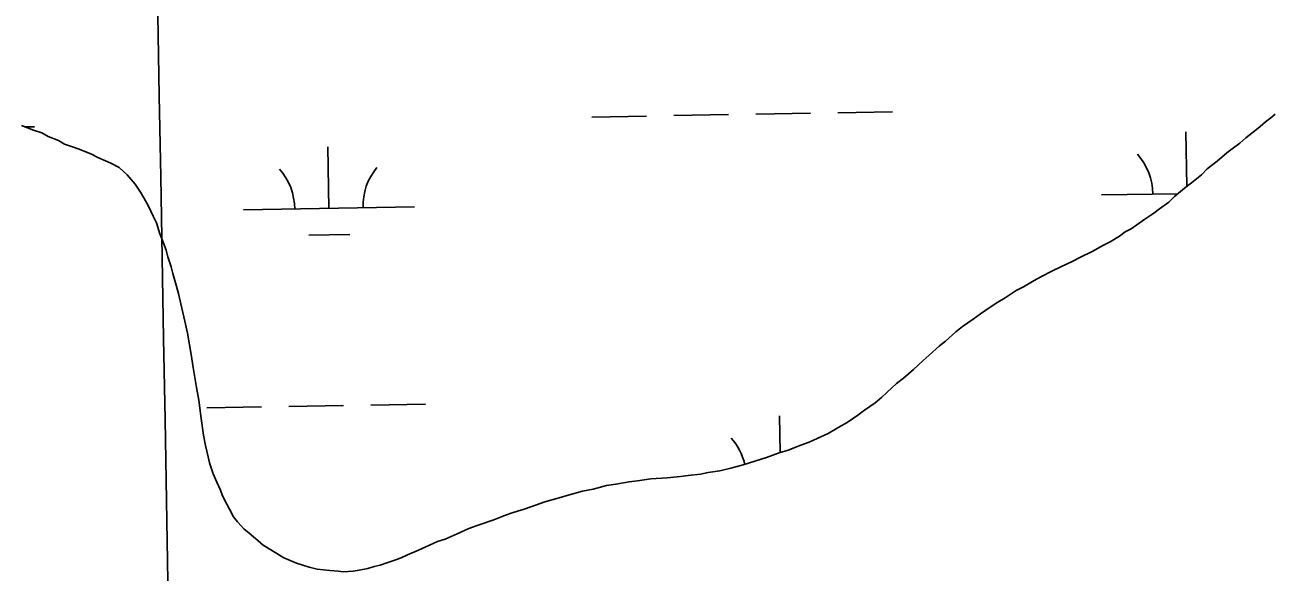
# Model space of a CAD drawing. Extents: x 3892998 to 3931244, y 278583 to 304547.
# Drawn here: x 3923473 to 3924203, y 300197 to 300516 of the extents above; entities that cross this region are included whole.
import ezdxf

# ---------------------------------------------------------------- set-up
doc = ezdxf.new("R2010")
doc.units = 0
for name, color, linetype in [('V-GRID-MAJR', 7, 'Continuous'), ('V-TOPO-SHOR', 7, 'Continuous'), ('V-WETL-SWMP', 7, 'Continuous')]:
    doc.layers.add(name, color=color, linetype=linetype)

msp = doc.modelspace()

# ---------------------------------------------------------------- linework, layer by layer
at = {"layer": 'V-GRID-MAJR'}
msp.add_spline([(3923832.739, 284475.12200000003), (3923726.113, 290533.094), (3923619.453, 296592.991), (3923512.793, 302652.882), (3923512.759, 302654.813)], degree=3, dxfattribs=at)
at = {"layer": 'V-TOPO-SHOR'}
for points in [[(3924203.718, 300464.30700000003), (3924201.0870000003, 300462.114), (3924198.133, 300459.928), (3924194.842, 300457.106), (3924191.881, 300454.599), (3924186.626, 300450.534), (3924183.003, 300447.39900000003), (3924179.3880000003, 300444.585), (3924175.454, 300441.779), (3924169.853, 300436.755), (3924163.944, 300432.385), (3924160.639, 300428.918), (3924154.722, 300424.226), (3924150.7800000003, 300421.096), (3924144.855, 300416.083), (3924141.555, 300412.93700000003), (3924135.9790000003, 300408.882), (3924132.694, 300406.381), (3924127.455, 300402.961), (3924122.859, 300399.527), (3924119.582, 300397.35000000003), (3924115.992, 300395.5), (3924112.707, 300393.002), (3924107.147, 300389.59), (3924103.233, 300387.749), (3924096.698, 300384.038), (3924089.845, 300380.656), (3924084.951, 300378.197), (3924078.43, 300375.131), (3924073.535, 300372.669), (3924066.685, 300369.288), (3924062.765, 300367.125), (3924056.549, 300363.406), (3924052.308, 300361.254), (3924045.754, 300356.898), (3924041.504, 300354.422), (3924037.576, 300351.93700000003), (3924031.346, 300347.57300000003), (3924027.08, 300344.454)], [(3923558.142, 300375.088), (3923556.026, 300380.941), (3923555.154, 300384.83), (3923553.0300000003, 300390.362), (3923551.512, 300394.267), (3923549.413, 300400.766), (3923547.572, 300404.677), (3923544.811, 300410.547), (3923542.0300000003, 300415.45), (3923540.1720000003, 300418.716), (3923537.059, 300423.306), (3923532.359, 300428.897), (3923527.628, 300433.204), (3923522.848, 300435.576), (3923519.66, 300436.942), (3923515.1950000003, 300438.983), (3923511.375, 300441.009), (3923505.307, 300443.411), (3923501.473, 300444.794), (3923495.721, 300446.866), (3923492.223, 300448.88300000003), (3923486.156, 300451.288), (3923482.3370000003, 300453.313), (3923477.543, 300455.04), (3923470.518, 300457.788)], [(3924027.08, 300344.454), (3924020.85, 300340.09), (3924016.9080000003, 300336.96), (3924010.977, 300331.623), (3924007.362, 300328.809), (3924001.431, 300323.472), (3923997.81, 300320.337), (3923992.201, 300314.991), (3923986.278, 300309.976), (3923982.3340000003, 300306.849), (3923976.7320000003, 300301.825), (3923973.435, 300298.681), (3923969.812, 300295.544), (3923963.582, 300291.181), (3923959.648, 300288.376), (3923953.418, 300284.011), (3923948.515, 300281.228), (3923942.299, 300277.511), (3923938.0640000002, 300275.678), (3923931.222, 300272.618), (3923926.343, 300270.802), (3923918.856, 300267.75800000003), (3923913.662, 300266.272), (3923906.183, 300263.552), (3923899.363, 300261.45900000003), (3923892.541, 300259.368), (3923888.322, 300258.18), (3923885.4, 300257.283), (3923878.918, 300255.827), (3923872.12, 300254.7), (3923867.588, 300253.842), (3923860.4760000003, 300253.048), (3923855.951, 300252.511), (3923848.196, 300251.731), (3923838.507, 300250.998), (3923830.745, 300249.896), (3923825.895, 300249.367), (3923818.125, 300247.942), (3923812.6240000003, 300247.108), (3923804.8370000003, 300245.04), (3923798.685, 300243.897), (3923790.248, 300241.521), (3923785.054, 300240.03500000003), (3923776.614, 300237.659), (3923771.736, 300235.842), (3923764.586, 300233.436), (3923758.088, 300231.337), (3923753.539, 300229.833), (3923746.703, 300227.097), (3923736.952, 300223.786), (3923732.074, 300221.969), (3923725.2320000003, 300218.912), (3923718.387, 300215.852), (3923713.839, 300214.351), (3923706.994, 300211.291), (3923702.759, 300209.46), (3923696.2460000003, 300206.714), (3923692.656, 300204.866), (3923687.778, 300203.05), (3923684.855, 300202.153), (3923680.305, 300200.652), (3923676.737, 300199.771), (3923673.163, 300198.567), (3923667.984, 300197.72500000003), (3923664.427, 300197.166), (3923658.934, 300196.654), (3923655.719, 300197.051), (3923650.895, 300197.491), (3923643.5, 300198.315), (3923638.691, 300199.396), (3923631.335, 300201.829), (3923623.995, 300204.907), (3923617.323, 300208.938), (3923611.9220000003, 300212.29), (3923608.762, 300214.947), (3923603.71, 300219.25800000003), (3923600.549, 300221.914), (3923596.7770000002, 300225.873), (3923594.592, 300228.826), (3923592.122, 300233.39900000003), (3923590.582, 300236.338), (3923588.12, 300241.233), (3923586.91, 300244.485), (3923584.764, 300249.05), (3923582.623, 300253.936), (3923580.524, 300260.435), (3923579.644, 300264), (3923578.187, 300270.482), (3923577.0470000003, 300276.636), (3923575.668, 300286.34), (3923574.313, 300297.01), (3923572.881, 300304.45900000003), (3923570.9050000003, 300316.112), (3923569.8030000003, 300323.876), (3923567.519, 300336.18), (3923566.08, 300343.305), (3923563.7430000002, 300353.355), (3923562.281, 300359.515), (3923560.204, 300366.98), (3923559.014, 300371.199), (3923558.142, 300375.088)]]:
    msp.add_lwpolyline(points, dxfattribs=at)
at = {"layer": 'V-WETL-SWMP'}
for p, q in [((3923803.982581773, 300462.6445041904), (3923835.977788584, 300463.1983463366)), ((3923851.975391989, 300463.47526740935), (3923883.9705988, 300464.0291095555)), ((3923899.968202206, 300464.30603062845), (3923931.963409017, 300464.8598727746)), ((3923947.961012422, 300465.13679384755), (3923979.9562192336, 300465.6906359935)), ((3924198.133, 300459.929), (3924194.842, 300457.107)), ((3924201.0870000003, 300462.114), (3924198.133, 300459.929)), ((3924203.719, 300464.30700000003), (3924201.0870000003, 300462.114)), ((3923477.543, 300455.04), (3923470.517, 300457.788)), ((3923472.759344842, 300456.91097699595), (3923478.1233986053, 300457.00382962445)), ((3923482.3370000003, 300453.313), (3923477.543, 300455.04)), ((3923486.156, 300451.287), (3923482.3370000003, 300453.31300000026)), ((3924152.052321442, 300422.1071317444), (3924151.5017064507, 300453.9159073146)), ((3924191.88, 300454.599), (3924186.625, 300450.53500000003)), ((3924194.842, 300457.107), (3924191.88, 300454.599)), ((3923492.223, 300448.884), (3923486.156, 300451.2869999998)), ((3923495.721, 300446.866), (3923492.223, 300448.884)), ((3923501.473, 300444.793), (3923495.721, 300446.866)), ((3923505.308, 300443.411), (3923501.473, 300444.793)), ((3923650.2919582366, 300409.23449328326), (3923649.6688858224, 300445.22910094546)), ((3924179.389, 300444.585), (3924175.454, 300441.778)), ((3924183.003, 300447.39900000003), (3924179.389, 300444.585)), ((3924186.625, 300450.53500000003), (3924183.003, 300447.39900000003)), ((3923511.375, 300441.009), (3923505.308, 300443.411)), ((3923515.1950000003, 300438.983), (3923511.375, 300441.009)), ((3923519.659, 300436.941), (3923515.1950000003, 300438.983)), ((3923522.849, 300435.575), (3923519.659, 300436.941)), ((3924175.454, 300441.778), (3924169.852, 300436.755)), ((3923527.628, 300433.203), (3923522.849, 300435.5749999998)), ((3923532.359, 300428.898), (3923527.628, 300433.203)), ((3924163.9450000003, 300432.3849999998), (3924160.6380000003, 300428.918)), ((3924169.852, 300436.755), (3924163.9450000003, 300432.3849999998)), ((3923537.06, 300423.305), (3923532.359, 300428.898)), ((3923540.173, 300418.717), (3923537.06, 300423.305)), ((3924154.722, 300424.22500000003), (3924150.779, 300421.097)), ((3924160.6380000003, 300428.918), (3924154.722, 300424.22500000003)), ((3923542.029, 300415.449), (3923540.173, 300418.717)), ((3923544.812, 300410.54600000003), (3923542.029, 300415.449)), ((3924102.1322682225, 300417.0559212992), (3924146.921284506, 300417.8312263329)), ((3924144.855, 300416.082), (3924141.556, 300412.93700000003)), ((3924150.779, 300421.097), (3924144.855, 300416.082)), ((3923547.572, 300404.677), (3923544.812, 300410.54600000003)), ((3923600.2994475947, 300408.36911493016), (3923700.2844688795, 300410.09987163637)), ((3924135.978, 300408.881), (3924132.694, 300406.38099999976)), ((3924141.556, 300412.93700000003), (3924135.978, 300408.881)), ((3923549.412, 300400.765), (3923547.572, 300404.677)), ((3923551.512, 300394.267), (3923549.412, 300400.765)), ((3924127.454, 300402.962), (3924122.859, 300399.526)), ((3924132.694, 300406.381), (3924127.454, 300402.96200000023)), ((3923553.029, 300390.362), (3923551.512, 300394.267)), ((3923638.5608287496, 300393.5981138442), (3923662.5572338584, 300394.01349545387)), ((3924112.708, 300393.001), (3924107.146, 300389.589)), ((3924115.992, 300395.501), (3924112.708, 300393.001)), ((3924119.583, 300397.349), (3924115.992, 300395.501)), ((3924122.859, 300399.526), (3924119.583, 300397.349)), ((3923555.153, 300384.831), (3923553.029, 300390.362)), ((3924103.233, 300387.749), (3924096.697, 300384.038)), ((3924107.146, 300389.589), (3924103.233, 300387.749)), ((3923556.026, 300380.942), (3923555.153, 300384.831)), ((3923558.142, 300375.088), (3923556.026, 300380.942)), ((3924089.846, 300380.657), (3924084.951, 300378.196)), ((3924096.697, 300384.038), (3924089.846, 300380.657)), ((3923559.015, 300371.199), (3923558.142, 300375.088)), ((3923560.203, 300366.98), (3923559.015, 300371.199)), ((3924073.5360000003, 300372.669), (3924066.685, 300369.288)), ((3924078.43, 300375.13), (3924073.5360000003, 300372.669)), ((3924084.951, 300378.196), (3924078.43, 300375.13)), ((3923562.2800000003, 300359.515), (3923560.203, 300366.98)), ((3924062.764, 300367.126), (3924056.5500000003, 300363.407)), ((3924066.685, 300369.288), (3924062.764, 300367.126)), ((3923563.7430000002, 300353.355), (3923562.2800000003, 300359.515)), ((3924045.755, 300356.89799999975), (3924041.505, 300354.42100000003)), ((3924052.307, 300361.253), (3924045.755, 300356.89799999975)), ((3924056.5500000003, 300363.407), (3924052.307, 300361.253)), ((3923566.08, 300343.306), (3923563.7430000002, 300353.355)), ((3924037.577, 300351.93700000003), (3924031.347, 300347.574)), ((3924041.505, 300354.42100000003), (3924037.577, 300351.93700000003)), ((3923567.52, 300336.179), (3923566.08, 300343.306)), ((3924027.0810000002, 300344.453), (3924020.8510000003, 300340.09000000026)), ((3924031.347, 300347.574), (3924027.0810000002, 300344.453)), ((3923569.8030000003, 300323.875), (3923567.52, 300336.179)), ((3924016.907, 300336.9609999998), (3924010.9760000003, 300331.624)), ((3924020.8510000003, 300340.0899999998), (3924016.907, 300336.9609999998)), ((3924007.363, 300328.81), (3924001.432, 300323.473)), ((3924010.9760000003, 300331.624), (3924007.363, 300328.81)), ((3923570.9050000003, 300316.11100000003), (3923569.8030000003, 300323.875)), ((3923997.81, 300320.336), (3923992.201, 300314.991)), ((3924001.432, 300323.473), (3923997.81, 300320.336)), ((3923572.881, 300304.45899999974), (3923570.9050000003, 300316.11100000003)), ((3923992.201, 300314.991), (3923986.278, 300309.976)), ((3923982.3340000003, 300306.848), (3923976.733, 300301.825)), ((3923986.278, 300309.976), (3923982.3340000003, 300306.848)), ((3923574.313, 300297.01), (3923572.881, 300304.45899999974)), ((3923973.434, 300298.681), (3923969.813, 300295.544)), ((3923976.733, 300301.825), (3923973.434, 300298.681)), ((3923575.668, 300286.34), (3923574.313, 300297.01)), ((3923578.8928008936, 300292.5492696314), (3923610.8880077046, 300293.10311177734)), ((3923626.88561111, 300293.3800328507), (3923658.8808179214, 300293.93387499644)), ((3923674.8784213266, 300294.21079606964), (3923706.8736281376, 300294.7646382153)), ((3923963.583, 300291.181), (3923959.647, 300288.375)), ((3923969.813, 300295.544), (3923963.583, 300291.181)), ((3923577.046, 300276.636), (3923575.668, 300286.34)), ((3923914.2389676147, 300266.4372129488), (3923913.8671634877, 300287.91616689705)), ((3923953.417, 300284.012), (3923948.514, 300281.2290000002)), ((3923959.647, 300288.375), (3923953.417, 300284.012)), ((3923578.187, 300270.483), (3923577.046, 300276.636)), ((3923942.3000000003, 300277.51), (3923938.065, 300275.678)), ((3923948.514, 300281.229), (3923942.3000000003, 300277.51)), ((3923579.643, 300264.001), (3923578.187, 300270.483)), ((3923926.343, 300270.802), (3923918.855, 300267.7589999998)), ((3923931.222, 300272.619), (3923926.343, 300270.802)), ((3923938.065, 300275.678), (3923931.222, 300272.619)), ((3923580.524, 300260.4339999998), (3923579.643, 300264.001)), ((3923906.182, 300263.55099999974), (3923899.362, 300261.45899999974)), ((3923913.662, 300266.272), (3923906.182, 300263.55099999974)), ((3923918.855, 300267.7589999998), (3923913.662, 300266.272)), ((3923582.6240000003, 300253.936), (3923580.524, 300260.4339999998)), ((3923872.1210000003, 300254.701), (3923867.588, 300253.843)), ((3923878.918, 300255.827), (3923872.1210000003, 300254.701)), ((3923885.4, 300257.2819999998), (3923878.918, 300255.82699999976)), ((3923888.323, 300258.179), (3923885.4, 300257.2819999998)), ((3923892.542, 300259.3669999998), (3923888.323, 300258.179)), ((3923899.362, 300261.45899999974), (3923892.542, 300259.3669999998)), ((3923584.7630000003, 300249.049), (3923582.6240000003, 300253.936)), ((3923586.91, 300244.485), (3923584.7630000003, 300249.049)), ((3923812.6240000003, 300247.108), (3923804.838, 300245.039)), ((3923818.1240000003, 300247.942), (3923812.6240000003, 300247.108)), ((3923825.895, 300249.367), (3923818.1240000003, 300247.942)), ((3923830.744, 300249.895), (3923825.895, 300249.367)), ((3923838.507, 300250.99699999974), (3923830.744, 300249.895)), ((3923848.1950000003, 300251.731), (3923838.507, 300250.99699999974)), ((3923855.951, 300252.511), (3923848.1950000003, 300251.731)), ((3923860.4760000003, 300253.047), (3923855.951, 300252.51099999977)), ((3923867.588, 300253.843), (3923860.4760000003, 300253.047)), ((3923588.1210000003, 300241.232), (3923586.91, 300244.485)), ((3923590.582, 300236.337), (3923588.1210000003, 300241.232)), ((3923785.0530000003, 300240.03500000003), (3923776.615, 300237.659)), ((3923790.247, 300241.52199999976), (3923785.0530000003, 300240.03500000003)), ((3923798.686, 300243.897), (3923790.247, 300241.52200000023)), ((3923804.838, 300245.039), (3923798.686, 300243.897)), ((3923592.123, 300233.39900000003), (3923590.582, 300236.337)), ((3923594.592, 300228.826), (3923592.123, 300233.39900000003)), ((3923764.586, 300233.436), (3923758.088, 300231.336)), ((3923771.736, 300235.843), (3923764.586, 300233.436)), ((3923776.615, 300237.659), (3923771.736, 300235.843)), ((3923596.7770000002, 300225.873), (3923594.592, 300228.826)), ((3923600.5500000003, 300221.913), (3923596.7770000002, 300225.873)), ((3923746.703, 300227.097), (3923736.953, 300223.786)), ((3923753.539, 300229.83400000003), (3923746.703, 300227.0969999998)), ((3923758.088, 300231.336), (3923753.539, 300229.83400000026)), ((3923603.71, 300219.25800000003), (3923600.5500000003, 300221.913)), ((3923608.7630000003, 300214.946), (3923603.71, 300219.25800000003)), ((3923725.231, 300218.911), (3923718.387, 300215.852)), ((3923732.074, 300221.969), (3923725.231, 300218.911)), ((3923736.953, 300223.786), (3923732.074, 300221.969)), ((3923611.923, 300212.291), (3923608.7630000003, 300214.946)), ((3923617.322, 300208.93700000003), (3923611.923, 300212.2909999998)), ((3923706.995, 300211.291), (3923702.7600000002, 300209.45900000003)), ((3923713.838, 300214.35000000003), (3923706.995, 300211.291)), ((3923718.387, 300215.852), (3923713.838, 300214.35000000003)), ((3923623.995, 300204.908), (3923617.322, 300208.93700000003)), ((3923631.335, 300201.83), (3923623.995, 300204.908)), ((3923687.7770000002, 300203.05), (3923684.855, 300202.153)), ((3923692.656, 300204.8669999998), (3923687.7770000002, 300203.04999999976)), ((3923696.247, 300206.714), (3923692.656, 300204.8669999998)), ((3923702.7600000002, 300209.45900000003), (3923696.247, 300206.714)), ((3923638.691, 300199.397), (3923631.335, 300201.8299999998)), ((3923643.5, 300198.314), (3923638.691, 300199.397)), ((3923650.895, 300197.49099999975), (3923643.5, 300198.314)), ((3923655.719, 300197.052), (3923650.895, 300197.49099999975)), ((3923658.933, 300196.653), (3923655.719, 300197.052)), ((3923664.426, 300197.165), (3923658.933, 300196.653)), ((3923667.985, 300197.724), (3923664.426, 300197.16500000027)), ((3923673.163, 300198.56699999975), (3923667.985, 300197.72399999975)), ((3923676.738, 300199.77), (3923673.163, 300198.567)), ((3923680.305, 300200.6509999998), (3923676.738, 300199.7699999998)), ((3923684.855, 300202.153), (3923680.305, 300200.651))]:
    msp.add_line(p, q, dxfattribs=at)
for centre, radius, start, end in [((3924096.8818997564, 300417.43991089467), 35.24628790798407, 0.21988000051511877, 41.76353833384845), ((3923595.049079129, 300408.75310452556), 35.24628790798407, 0.21988000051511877, 41.76353833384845), ((3923705.518401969, 300410.6653461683), 35.246287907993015, 140.21987699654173, 181.76353532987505), ((3923859.2473567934, 300251.4401704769), 35.24628790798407, 13.497941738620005, 41.76353833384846)]:
    msp.add_arc(centre, radius, start, end, dxfattribs=at)

doc.saveas('drawing.dxf')
